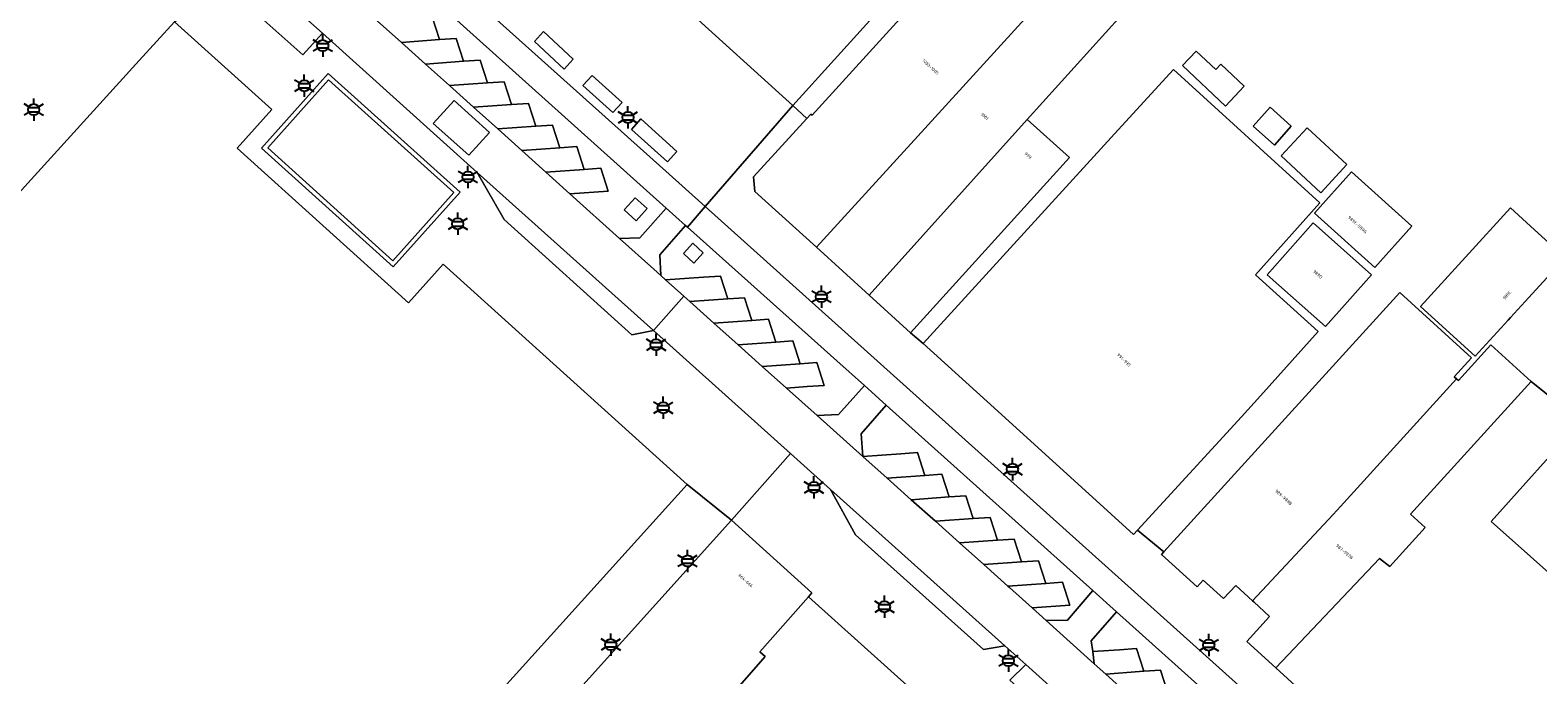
# Model space of a CAD drawing. Extents: x 105780 to 185197, y 477999 to 525027.
# Tile 415 of 562: x 107737 to 107907, y 479766 to 479839. Entities that reach past the tile are written whole.
import ezdxf
from ezdxf.enums import TextEntityAlignment as Align

# ---------------------------------------------------------------- set-up
doc = ezdxf.new("R2010")
doc.units = 0
for name, color, linetype, lineweight in [('B-GV-GR-BEPLANTING_CULTUUR_VASTE-PLANTENVAK-A', 252, 'Continuous', 5), ('B-GV-GR-HAAG_01-G', 252, 'GR-HAAG1', 13), ('B-RO-IE-MEUBILAIR_WEGMEUBILAIR-S', 252, 'Continuous', 25), ('B-RO-IE-TERREINAFSCHEIDING_KUNSTMATIG_HEKWERK-G', 252, 'IE-TERREINAFSCHEIDING-KUNSTMATIG', 18), ('B-XX-KG-KADASTRAAL_BEBOUWING-G', 252, 'Continuous', 20), ('B1-WE-OG-BEBOUWING-T18', 7, 'Continuous', 18), ('B1-WE-OG-TERREIN_ERF-GV', 252, 'Continuous', 18), ('B1-WE-VH-VERHARDING_BEDRIJFSVLOERPLAAT-GV', 252, 'Continuous', 18), ('B1-WE-VH-VERHARDING_BETON-GV', 252, 'Continuous', 18), ('B1-WE-VH-VERHARDING_BETONSTRAATSTEEN-GV', 252, 'Continuous', 18), ('B1-WE-VH-VERHARDING_STRAATBAKSTEEN-GV', 252, 'Continuous', 18)]:
    doc.layers.add(name, color=color, linetype=linetype, lineweight=lineweight)
doc.styles.add('NLCS-ISO', font='NLCS-ISO.ttf')
doc.styles.add('NLCS-ISO-M200-T18', font='NLCS-ISO.ttf', dxfattribs={"height": 0.36})
doc.linetypes.add('GR-HAAG1', pattern='A,6,[176,NLCS.shx,S=0.125,R=0,X=0,Y=0],-2', length=8)
doc.linetypes.add('IE-TERREINAFSCHEIDING-KUNSTMATIG', pattern='A,4,[82,NLCS.SHX,S=0.75,R=90,X=0,Y=0],4,-2', length=10)

# ---------------------------------------------------------------- blocks, each defined once
blk = doc.blocks.new('B-SIE-WEG_LICHTMAST-SO')
at = {"ltscale": 0.1}
for p, q in [((-1.1, 0.63), (-2.19, 1.27)), ((0, 1.27), (0, 2.53)), ((1.1, 0.63), (2.19, 1.27)), ((-1.1, -0.63), (-2.19, -1.27)), ((0, -1.27), (0, -2.53)), ((1.1, -0.63), (2.19, -1.27))]:
    blk.add_line(p, q, dxfattribs=at)
at = {"flags": 128}
for points in [[(-1.16, 0.5), (1.16, 0.5)], [(-1.16, -0.5), (1.16, -0.5)]]:
    blk.add_lwpolyline(points, dxfattribs=at)
at = {"ltscale": 0.1}
blk.add_circle((0, 0), 1.27, dxfattribs=at)
at = {"style": 'NLCS-ISO'}
blk.add_attdef('TYPE', text='', height=1.8, dxfattribs=at).set_placement((0, 2.53), align=Align.BOTTOM_CENTER)

msp = doc.modelspace()

# ---------------------------------------------------------------- linework, layer by layer
at = {"layer": 'B-GV-GR-BEPLANTING_CULTUUR_VASTE-PLANTENVAK-A', "flags": 128}
msp.add_lwpolyline([(107770.41, 479833.741), (107763.506, 479826.034), (107777.695, 479813.263), (107784.599, 479820.97)], close=True, dxfattribs=at)
at = {"layer": 'B-GV-GR-HAAG_01-G', "flags": 128}
for points in [[(107794.76, 479839.21), (107793.729, 479838.074), (107797.091, 479834.97), (107798.122, 479836.106)], [(107800.255, 479834.245), (107799.208, 479833.101), (107802.609, 479830.037), (107803.655, 479831.18)], [(107805.795, 479829.319), (107804.741, 479828.135), (107808.809, 479824.444), (107809.863, 479825.627)], [(107811.794, 479812.985), (107812.846, 479814.158), (107811.672, 479815.254), (107810.621, 479814.081)]]:
    msp.add_lwpolyline(points, close=True, dxfattribs=at)
at = {"layer": 'B-RO-IE-TERREINAFSCHEIDING_KUNSTMATIG_HEKWERK-G', "flags": 128}
for points in [[(107794.76, 479839.21), (107793.729, 479838.074), (107797.091, 479834.97), (107798.122, 479836.106)], [(107800.255, 479834.245), (107799.208, 479833.101), (107802.609, 479830.037), (107803.655, 479831.18)], [(107805.795, 479829.319), (107804.741, 479828.135), (107808.809, 479824.444), (107809.863, 479825.627)], [(107811.672, 479815.254), (107810.621, 479814.081), (107811.794, 479812.985), (107812.846, 479814.158)]]:
    msp.add_lwpolyline(points, close=True, dxfattribs=at)
at = {"layer": 'B-XX-KG-KADASTRAAL_BEBOUWING-G', "flags": 128}
for points in [[(107844.771, 479854.903), (107843.562, 479856.004), (107847.517, 479860.35), (107836.377, 479870.537), (107828.794, 479862.161), (107810.675, 479842.011), (107822.998, 479830.854)], [(107854.378, 479846.285), (107846.593, 479853.245), (107825.192, 479829.729), (107825.035, 479829.872), (107824.58, 479829.372), (107818.549, 479822.745), (107818.687, 479821.117), (107825.676, 479814.779), (107837.159, 479827.367)], [(107849.571, 479829.258), (107860.195, 479841.041), (107854.378, 479846.285), (107837.159, 479827.367), (107825.676, 479814.779), (107831.64, 479809.37)], [(107811.019, 479787.938), (107783.395, 479812.869), (107779.45, 479808.498), (107760.032, 479826.024), (107763.96, 479830.377), (107752.952, 479840.312), (107748.96, 479835.92), (107739.323, 479825.318), (107695.137, 479776.707), (107693.482, 479774.902), (107756.527, 479717.999), (107765.011, 479727.354), (107778.613, 479742.423), (107773.832, 479746.738), (107782.513, 479756.356)], [(107874.141, 479833.026), (107871.504, 479835.508), (107870.941, 479834.91), (107868.715, 479837.005), (107867.165, 479835.358), (107872.028, 479830.781)], [(107859.872, 479828.091), (107837.786, 479803.901), (107845.017, 479797.329), (107856.549, 479786.849), (107861.611, 479782.248), (107862.078, 479782.758), (107873.833, 479795.587), (107876.015, 479797.969), (107882.527, 479805.248), (107875.448, 479811.671), (107882.733, 479819.83), (107866.133, 479834.922)], [(107879.48, 479828.492), (107877.077, 479830.637), (107875.171, 479828.502), (107877.573, 479826.357)], [(107849.571, 479829.258), (107831.64, 479809.37), (107836.338, 479805.11), (107854.339, 479824.959)], [(107885.779, 479824.147), (107881.267, 479828.311), (107878.332, 479825.131), (107882.844, 479820.967)], [(107893.158, 479817.172), (107886.32, 479823.327), (107882.098, 479818.637), (107888.936, 479812.482)], [(107909.944, 479814.113), (107906.584, 479817.18), (107904.317, 479819.249), (107894.131, 479808.086), (107900.323, 479802.436), (107902.398, 479804.709), (107904.052, 479806.521), (107904.327, 479806.823), (107905.98, 479808.635), (107910.509, 479813.598)], [(107888.57, 479811.664), (107881.973, 479817.535), (107876.749, 479811.666), (107883.346, 479805.795)], [(107898.215, 479799.878), (107897.956, 479800.113), (107899.921, 479802.274), (107891.784, 479809.674), (107865.058, 479780.286), (107864.784, 479779.985), (107868.809, 479776.326), (107869.512, 479777.099), (107871.822, 479774.998), (107873.183, 479776.494), (107875.106, 479774.743), (107884.225, 479784.528), (107885.071, 479785.437)], [(107906.675, 479799.591), (107902.112, 479803.744), (107898.422, 479799.69), (107898.215, 479799.878), (107885.071, 479785.437), (107884.225, 479784.528), (107875.106, 479774.743), (107875.232, 479774.627), (107877.025, 479772.971), (107874.451, 479770.143), (107877.724, 479767.164), (107889.477, 479779.532), (107890.649, 479778.644), (107894.65, 479783.04), (107892.988, 479784.553)], [(107824.775, 479775.207), (107825.178, 479775.653), (107816.071, 479783.872), (107791.69, 479756.856), (107801.213, 479748.099), (107814.56, 479763.03), (107814.871, 479762.752), (107819.865, 479768.432), (107819.268, 479768.981)]]:
    msp.add_lwpolyline(points, close=True, dxfattribs=at)
msp.add_lwpolyline([(107924.459, 479763.899), (107911.043, 479775.812), (107902.117, 479783.739), (107912.281, 479795.041), (107911.489, 479795.684), (107906.675, 479799.591), (107892.988, 479784.553), (107894.65, 479783.04), (107890.649, 479778.644), (107889.477, 479779.532), (107877.724, 479767.164), (107880.822, 479764.344)], dxfattribs=at)
at = {"layer": 'B1-WE-OG-TERREIN_ERF-GV', "flags": 128}
for points in [[(107846.593, 479853.245), (107844.771, 479854.903), (107822.998, 479830.854), (107824.58, 479829.372), (107825.035, 479829.872), (107825.192, 479829.729)], [(107872.028, 479830.781), (107867.165, 479835.358), (107868.715, 479837.005), (107870.941, 479834.91), (107871.504, 479835.508), (107874.141, 479833.026)], [(107877.573, 479826.357), (107875.171, 479828.502), (107877.077, 479830.637), (107879.48, 479828.492)], [(107882.844, 479820.967), (107878.332, 479825.131), (107881.267, 479828.311), (107885.779, 479824.147)], [(107888.936, 479812.482), (107882.098, 479818.637), (107886.32, 479823.327), (107893.158, 479817.172)], [(107905.98, 479808.635), (107904.327, 479806.823), (107904.052, 479806.521), (107902.398, 479804.709), (107900.323, 479802.436), (107894.131, 479808.086), (107904.317, 479819.249), (107906.584, 479817.18), (107909.944, 479814.113), (107910.509, 479813.598)], [(107883.346, 479805.795), (107876.749, 479811.666), (107881.973, 479817.535), (107888.57, 479811.664)], [(107839.683, 479761.801), (107824.775, 479775.207), (107819.268, 479768.981), (107819.865, 479768.432), (107814.871, 479762.752), (107818.907, 479759.149), (107829.108, 479750.042), (107832.703, 479753.971)]]:
    msp.add_lwpolyline(points, close=True, dxfattribs=at)
for points in [[(107860.195, 479841.041), (107849.571, 479829.258), (107854.339, 479824.959), (107836.338, 479805.11), (107837.786, 479803.901), (107859.872, 479828.091), (107866.133, 479834.922), (107882.733, 479819.83), (107875.448, 479811.671), (107882.527, 479805.248), (107876.015, 479797.969), (107873.833, 479795.587), (107862.078, 479782.758), (107865.058, 479780.286), (107891.784, 479809.674), (107899.921, 479802.274), (107897.956, 479800.113), (107898.215, 479799.878), (107898.422, 479799.69), (107902.112, 479803.744), (107906.675, 479799.591), (107911.489, 479795.684)], [(107912.281, 479795.041), (107902.117, 479783.739), (107911.043, 479775.812)]]:
    msp.add_lwpolyline(points, dxfattribs=at)
at = {"layer": 'B1-WE-VH-VERHARDING_BEDRIJFSVLOERPLAAT-GV', "flags": 128}
for points in [[(107770.372, 479834.448), (107762.8, 479825.996), (107777.733, 479812.556), (107785.305, 479821.008)], [(107770.41, 479833.741), (107784.599, 479820.97), (107777.695, 479813.263), (107763.506, 479826.034)]]:
    msp.add_lwpolyline(points, close=True, dxfattribs=at)
at = {"layer": 'B1-WE-VH-VERHARDING_BETON-GV', "flags": 128}
msp.add_lwpolyline([(107805.251, 479817.766), (107806.484, 479819.158), (107805.127, 479820.4), (107803.894, 479819.008)], close=True, dxfattribs=at)
at = {"layer": 'B1-WE-VH-VERHARDING_BETONSTRAATSTEEN-GV', "flags": 128}
msp.add_lwpolyline([(107791.69, 479756.856), (107816.071, 479783.872), (107811.019, 479787.938), (107782.513, 479756.356)], dxfattribs=at)
at = {"layer": 'B1-WE-VH-VERHARDING_STRAATBAKSTEEN-GV', "flags": 128}
for points in [[(107731.211, 479888.722), (107741.851, 479879.159), (107758.507, 479864.27), (107759.328, 479863.531), (107763.742, 479859.562), (107765.417, 479858.055), (107768.242, 479855.514), (107783.476, 479841.813), (107808.644, 479819.225), (107810.849, 479817.247), (107811.058, 479817.059), (107813.071, 479819.385), (107808.603, 479823.392), (107780.065, 479848.997), (107766.025, 479861.623), (107765.796, 479861.828), (107761.365, 479865.788), (107750.799, 479875.234), (107739.771, 479885.155), (107728.751, 479894.972)], [(107765.336, 479842.963), (107769.717, 479839.024), (107787.246, 479823.264), (107807.205, 479805.376), (107810.65, 479809.243), (107808.593, 479811.082), (107808.034, 479811.582), (107807.243, 479812.29), (107803.358, 479815.783), (107797.742, 479820.833), (107795.017, 479823.283), (107792.291, 479825.734), (107789.566, 479828.185), (107786.84, 479830.636), (107784.115, 479833.087), (107781.389, 479835.537), (107778.654, 479837.988), (107775.919, 479840.438)], [(107782.137, 479840.883), (107782.966, 479838.296), (107784.86, 479838.432), (107785.689, 479835.845), (107787.583, 479835.981), (107788.412, 479833.394), (107790.317, 479833.531), (107791.146, 479830.944), (107793.052, 479831.081), (107793.881, 479828.494), (107795.787, 479828.631), (107796.616, 479826.044), (107798.521, 479826.181), (107799.35, 479823.594), (107801.256, 479823.731), (107802.085, 479821.144), (107797.742, 479820.833), (107803.358, 479815.783), (107805.658, 479815.854), (107808.644, 479819.225), (107783.476, 479841.813)], [(107880.822, 479764.344), (107877.724, 479767.164), (107874.451, 479770.143), (107877.025, 479772.971), (107875.232, 479774.627), (107875.106, 479774.743), (107873.183, 479776.494), (107871.822, 479774.998), (107869.512, 479777.099), (107868.809, 479776.326), (107864.784, 479779.985), (107865.058, 479780.286), (107862.078, 479782.758), (107861.611, 479782.248), (107856.549, 479786.849), (107845.017, 479797.329), (107837.786, 479803.901), (107836.338, 479805.11), (107831.64, 479809.37), (107825.676, 479814.779), (107818.687, 479821.117), (107818.549, 479822.745), (107824.58, 479829.372), (107822.998, 479830.854), (107813.071, 479819.385), (107835.872, 479798.938), (107876.501, 479762.53)], [(107876.501, 479762.53), (107835.872, 479798.938), (107813.071, 479819.385), (107811.058, 479817.059), (107827.997, 479801.91), (107831.11, 479799.122), (107833.584, 479796.906), (107851.863, 479780.534), (107857.011, 479775.914), (107859.694, 479773.507), (107878.092, 479756.996)], [(107861.201, 479764.004), (107858.468, 479766.454), (107857.161, 479767.626), (107851.701, 479772.522), (107850.109, 479773.949), (107847.548, 479776.245), (107847.376, 479776.399), (107844.637, 479778.849), (107841.897, 479781.299), (107839.158, 479783.749), (107836.419, 479786.198), (107833.68, 479788.648), (107830.94, 479791.098), (107825.765, 479795.725), (107822.29, 479798.833), (107819.551, 479801.283), (107816.811, 479803.733), (107814.072, 479806.182), (107811.333, 479808.632), (107810.65, 479809.243), (107807.205, 479805.376), (107822.735, 479791.431), (107827.258, 479787.37), (107847.02, 479769.653), (107849.4, 479767.521), (107853.173, 479764.142)], [(107847.611, 479765.772), (107849.4, 479767.521), (107847.02, 479769.653), (107844.592, 479769.248), (107830.092, 479782.232), (107827.258, 479787.37), (107822.735, 479791.431), (107816.071, 479783.872), (107825.178, 479775.653), (107824.775, 479775.207), (107839.683, 479761.801)], [(107878.092, 479756.996), (107859.694, 479773.507), (107856.817, 479770.223), (107856.98, 479768.994), (107860.025, 479769.212), (107861.931, 479769.349), (107862.76, 479766.762), (107864.666, 479766.898), (107865.495, 479764.311)]]:
    msp.add_lwpolyline(points, dxfattribs=at)
for points in [[(107794.134, 479856.987), (107791.76, 479854.355), (107790.917, 479855.118), (107787.856, 479851.731), (107772.082, 479865.986), (107775.136, 479869.366), (107773.339, 479870.986), (107773.219, 479870.017), (107765.796, 479861.828), (107766.025, 479861.623), (107780.065, 479848.997), (107808.603, 479823.392), (107813.071, 479819.385), (107822.998, 479830.854), (107810.675, 479842.011)], [(107748.96, 479835.92), (107752.952, 479840.312), (107758.71, 479844.436), (107760.959, 479846.891), (107750.151, 479856.584), (107748.392, 479854.663), (107747.908, 479854.135), (107707.096, 479809.236), (107685.416, 479785.194), (107695.137, 479776.707), (107739.323, 479825.318)], [(107787.246, 479823.264), (107769.717, 479839.024), (107767.47, 479836.572), (107763.086, 479840.508), (107758.71, 479844.436), (107752.952, 479840.312), (107763.96, 479830.377), (107760.032, 479826.024), (107779.45, 479808.498), (107783.395, 479812.869), (107811.019, 479787.938), (107816.071, 479783.872), (107822.735, 479791.431), (107807.205, 479805.376), (107804.76, 479804.875), (107790.3, 479817.923)], [(107765.336, 479842.963), (107763.086, 479840.508), (107767.47, 479836.572), (107769.717, 479839.024)], [(107782.137, 479840.883), (107780.243, 479840.747), (107775.919, 479840.438), (107778.654, 479837.988), (107782.966, 479838.296)], [(107784.86, 479838.432), (107782.966, 479838.296), (107778.654, 479837.988), (107781.389, 479835.537), (107785.689, 479835.845)], [(107794.76, 479839.21), (107798.122, 479836.106), (107797.091, 479834.97), (107793.729, 479838.074)], [(107787.583, 479835.981), (107785.689, 479835.845), (107781.389, 479835.537), (107784.115, 479833.087), (107788.412, 479833.394)], [(107777.733, 479812.556), (107762.8, 479825.996), (107770.372, 479834.448), (107785.305, 479821.008)], [(107790.317, 479833.531), (107788.412, 479833.394), (107784.115, 479833.087), (107786.84, 479830.636), (107791.146, 479830.944)], [(107800.255, 479834.245), (107803.655, 479831.18), (107802.609, 479830.037), (107799.208, 479833.101)], [(107784.617, 479831.417), (107782.273, 479828.817), (107786.284, 479825.201), (107788.628, 479827.801)], [(107784.617, 479831.417), (107788.628, 479827.801), (107786.284, 479825.201), (107782.273, 479828.817)], [(107793.052, 479831.081), (107791.146, 479830.944), (107786.84, 479830.636), (107789.566, 479828.185), (107793.881, 479828.494)], [(107795.787, 479828.631), (107793.881, 479828.494), (107789.566, 479828.185), (107792.291, 479825.734), (107796.616, 479826.044)], [(107805.795, 479829.319), (107809.863, 479825.627), (107808.809, 479824.444), (107804.741, 479828.135)], [(107798.521, 479826.181), (107796.616, 479826.044), (107792.291, 479825.734), (107795.017, 479823.283), (107799.35, 479823.594)], [(107787.246, 479823.264), (107790.3, 479817.923), (107804.76, 479804.875), (107807.205, 479805.376)], [(107801.256, 479823.731), (107799.35, 479823.594), (107795.017, 479823.283), (107797.742, 479820.833), (107802.085, 479821.144)], [(107810.849, 479817.247), (107808.644, 479819.225), (107805.658, 479815.854), (107803.358, 479815.783), (107807.243, 479812.29), (107808.034, 479811.582), (107807.938, 479813.92)], [(107805.251, 479817.766), (107803.894, 479819.008), (107805.127, 479820.4), (107806.484, 479819.158)], [(107811.058, 479817.059), (107810.849, 479817.247), (107807.938, 479813.92), (107808.034, 479811.582), (107808.593, 479811.082), (107812.89, 479811.39), (107814.796, 479811.527), (107815.625, 479808.94), (107817.53, 479809.077), (107818.359, 479806.49), (107820.265, 479806.626), (107821.094, 479804.039), (107823, 479804.176), (107823.829, 479801.589), (107825.725, 479801.725), (107826.554, 479799.138), (107824.64, 479799.001), (107822.29, 479798.833), (107825.765, 479795.725), (107828.18, 479795.854), (107831.11, 479799.122), (107827.997, 479801.91)], [(107810.621, 479814.081), (107811.672, 479815.254), (107812.846, 479814.158), (107811.794, 479812.985)], [(107808.593, 479811.082), (107810.65, 479809.243), (107811.333, 479808.632), (107815.625, 479808.94), (107814.796, 479811.527), (107812.89, 479811.39)], [(107815.625, 479808.94), (107811.333, 479808.632), (107814.072, 479806.182), (107818.359, 479806.49), (107817.53, 479809.077)], [(107818.359, 479806.49), (107814.072, 479806.182), (107816.811, 479803.733), (107821.094, 479804.039), (107820.265, 479806.626)], [(107823, 479804.176), (107821.094, 479804.039), (107816.811, 479803.733), (107819.551, 479801.283), (107823.829, 479801.589)], [(107825.725, 479801.725), (107823.829, 479801.589), (107819.551, 479801.283), (107822.29, 479798.833), (107824.64, 479799.001), (107826.554, 479799.138)], [(107833.584, 479796.906), (107831.11, 479799.122), (107828.18, 479795.854), (107825.765, 479795.725), (107830.94, 479791.098), (107830.736, 479793.643)], [(107833.584, 479796.906), (107830.736, 479793.643), (107830.94, 479791.098), (107835.237, 479791.406), (107837.143, 479791.543), (107837.972, 479788.956), (107839.877, 479789.092), (107840.706, 479786.505), (107842.617, 479786.643), (107843.446, 479784.056), (107843.451, 479784.056), (107845.357, 479784.193), (107846.186, 479781.606), (107846.191, 479781.606), (107848.097, 479781.743), (107848.926, 479779.156), (107848.931, 479779.156), (107850.836, 479779.293), (107851.665, 479776.706), (107851.67, 479776.707), (107853.576, 479776.843), (107854.405, 479774.256), (107850.109, 479773.949), (107851.701, 479772.522), (107854.122, 479772.571), (107857.011, 479775.914), (107851.863, 479780.534)], [(107830.94, 479791.098), (107833.68, 479788.648), (107837.972, 479788.956), (107837.143, 479791.543), (107835.237, 479791.406)], [(107837.972, 479788.956), (107833.68, 479788.648), (107836.419, 479786.198), (107840.706, 479786.505), (107839.877, 479789.092)], [(107827.258, 479787.37), (107830.092, 479782.232), (107844.592, 479769.248), (107847.02, 479769.653)], [(107840.706, 479786.505), (107836.419, 479786.198), (107839.158, 479783.749), (107843.446, 479784.056), (107842.617, 479786.643)], [(107843.446, 479784.056), (107839.158, 479783.749), (107841.897, 479781.299), (107846.186, 479781.606), (107845.357, 479784.193), (107843.451, 479784.056)], [(107846.186, 479781.606), (107841.897, 479781.299), (107844.637, 479778.849), (107848.926, 479779.156), (107848.097, 479781.743), (107846.191, 479781.606)], [(107848.926, 479779.156), (107844.637, 479778.849), (107847.376, 479776.399), (107851.665, 479776.706), (107850.836, 479779.293), (107848.931, 479779.156)], [(107851.665, 479776.706), (107847.376, 479776.399), (107847.548, 479776.245), (107850.109, 479773.949), (107854.405, 479774.256), (107853.576, 479776.843), (107851.67, 479776.707)], [(107859.694, 479773.507), (107857.011, 479775.914), (107854.122, 479772.571), (107851.701, 479772.522), (107857.161, 479767.626), (107856.98, 479768.994), (107856.817, 479770.223)], [(107856.98, 479768.994), (107857.161, 479767.626), (107858.468, 479766.454), (107862.295, 479766.728), (107862.76, 479766.762), (107861.931, 479769.349), (107860.025, 479769.212)], [(107849.4, 479767.521), (107847.611, 479765.772), (107851.352, 479762.363), (107851.468, 479762.258), (107853.173, 479764.142)], [(107864.666, 479766.898), (107862.76, 479766.762), (107862.295, 479766.728), (107858.468, 479766.454), (107861.201, 479764.004), (107865.495, 479764.311)]]:
    msp.add_lwpolyline(points, close=True, dxfattribs=at)

# ---------------------------------------------------------------- block references
at = {"layer": 'B-RO-IE-MEUBILAIR_WEGMEUBILAIR-S', "xscale": 0.5, "yscale": 0.5, "zscale": 0.5}
for p in [(107769.743, 479837.627), (107767.656, 479833.077), (107736.994, 479830.378), (107804.329, 479829.485), (107786.199, 479822.746), (107785.036, 479817.441), (107826.249, 479809.188), (107807.52, 479803.741), (107808.325, 479796.613), (107847.896, 479789.656), (107825.405, 479787.581), (107811.076, 479779.266), (107833.385, 479774.067), (107802.377, 479769.796), (107870.135, 479769.731), (107847.431, 479767.975)]:
    msp.add_blockref('B-SIE-WEG_LICHTMAST-SO', p, dxfattribs=at)

# ---------------------------------------------------------------- texts
at = {"layer": 'B1-WE-OG-BEBOUWING-T18', "style": 'NLCS-ISO-M200-T18'}
for s, rotation, p in [('1003-1005', 316.8, (107838.61, 479835.213)), ('1001', 318.5, (107844.756, 479829.609)), ('999', 317.8, (107849.652, 479825.183)), ('989E-989G', 318, (107886.986, 479817.346)), ('989D', 318.3, (107882.483, 479811.726)), ('989C', 47.6, (107903.939, 479809.365)), ('991-995', 316.5, (107860.515, 479802.019)), ('989-989B', 317.7, (107878.617, 479786.465)), ('987-987B', 319.3, (107885.513, 479780.31)), ('664-666', 317.9, (107817.676, 479777.036))]:
    msp.add_text(s, height=0.36, rotation=rotation, dxfattribs=at).set_placement(p, align=Align.MIDDLE)

doc.saveas('drawing.dxf')
